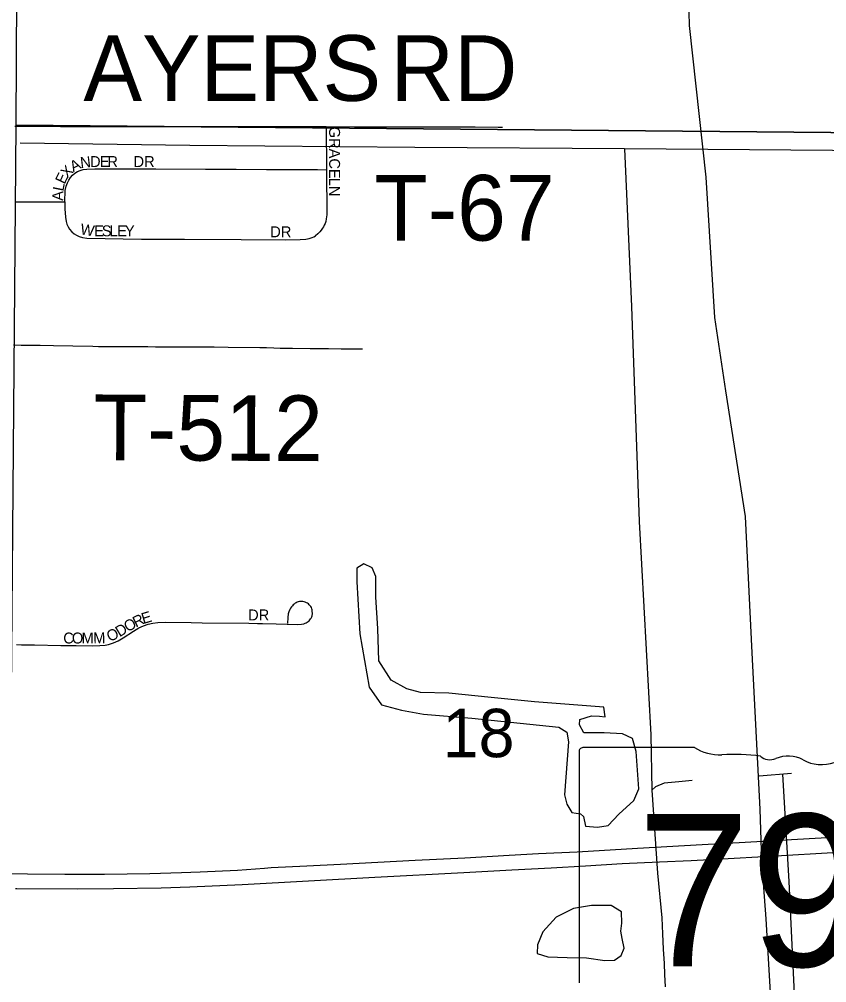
# Model space of a CAD drawing. Extents: x 1443599 to 1910620, y 1028088 to 1361369.
# Drawn here: x 1687131 to 1690821, y 1299469 to 1303873 of the extents above; entities that cross this region are included whole.
import ezdxf

# ---------------------------------------------------------------- set-up
doc = ezdxf.new("R2010")
doc.units = 0
for name, color, linetype in [('GM_X_Minor_Lake', 7, 'Continuous'), ('GM_X_Minor_River', 7, 'Continuous'), ('GM_X_Rail_Line', 7, 'Continuous'), ('GM_X_Section', 7, 'Continuous'), ('GM_X_Section_Text', 7, 'Continuous'), ('GM_X_State_Location', 7, 'Continuous'), ('GM_X_State_Route', 7, 'Continuous'), ('GM_X_State_Shield', 7, 'Continuous'), ('GM_X_Township_Road', 7, 'Continuous'), ('GM_X_Township_Road_Text', 7, 'Continuous'), ('GM_X_Township_Subdivision', 7, 'Continuous'), ('GM_X_Township_Subdivision_Text', 7, 'Continuous')]:
    doc.layers.add(name, color=color, linetype=linetype)

msp = doc.modelspace()

# ---------------------------------------------------------------- linework, layer by layer
at = {"layer": 'GM_X_Minor_Lake'}
for p, q in [((1689809.4, 1300684.8), (1689802, 1300729)), ((1689886.2, 1299671.6), (1689880.6, 1299705.7))]:
    msp.add_line(p, q, dxfattribs=at)
for points in [[(1689802, 1300729), (1689485.2, 1300753.1), (1689288, 1300773.6), (1689094.7, 1300792.1), (1688965.1, 1300795.7), (1688901.5, 1300812.5), (1688830.2, 1300851.5), (1688773.5, 1300940.4), (1688769.4, 1301088.8), (1688761.3, 1301231.2), (1688760.5, 1301325.4), (1688743.1, 1301365.7), (1688705.4, 1301384.2), (1688673.3, 1301364.6), (1688674.4, 1301302.4), (1688687.3, 1301063.8), (1688730.1, 1300820.7), (1688786.9, 1300739.8), (1688878.3, 1300714.6), (1688977.8, 1300697.3), (1689199, 1300678.5), (1689597.4, 1300637.4), (1689633, 1300614.9), (1689640.4, 1300570.7), (1689623.3, 1300328.4), (1689632.8, 1300286.2), (1689656.2, 1300247.8), (1689696, 1300241.3), (1689709.8, 1300229.1), (1689719.2, 1300184.8), (1689773, 1300180.2), (1689823, 1300187.6), (1689871.5, 1300239.1), (1689940.1, 1300302.3), (1689962.8, 1300356.2), (1689951, 1300526.7), (1689933.8, 1300585.1), (1689888.2, 1300607.7), (1689804.5, 1300610.8), (1689742.7, 1300611.5), (1689710.7, 1300611.9), (1689691.3, 1300648.2), (1689693.6, 1300672.3), (1689745.6, 1300689.6), (1689783.5, 1300687.2), (1689809.4, 1300684.8)], [(1689880.6, 1299705.7), (1689885.1, 1299741.8), (1689883.7, 1299793.9), (1689836.2, 1299822.6), (1689746.5, 1299821.7), (1689664.5, 1299808.7), (1689584.2, 1299769.6), (1689523.5, 1299702.2), (1689498.8, 1299642.4), (1689498.3, 1299602.3), (1689546, 1299587.7), (1689635.7, 1299584.5), (1689723.5, 1299583.4), (1689807.1, 1299570.4), (1689851, 1299571.8), (1689881.2, 1299593.5), (1689895.6, 1299627.4), (1689886.2, 1299671.6)]]:
    msp.add_lwpolyline(points, dxfattribs=at)
at = {"layer": 'GM_X_Minor_River'}
for points in [[(1694228.2, 1303216.9), (1693532.3, 1303227.7), (1692914, 1303235.5), (1692337.7, 1303246.7), (1691777.4, 1303257.8), (1691229, 1303270.7), (1689896.7, 1303281.4), (1688939.4, 1303287.4), (1687910.3, 1303296.3), (1687134.5, 1303306)], [(1689896.7, 1303281.4), (1689929.3, 1302559.5), (1689964.5, 1301576.9), (1690017.8, 1300602), (1690022.5, 1300349.4), (1690047.6, 1299970.2), (1690066.9, 1299765.6)], [(1690659.8, 1300425.6), (1690512, 1300413.4)], [(1690206.6, 1300393.2), (1690144.7, 1300388), (1690078.8, 1300380.8), (1690038.7, 1300365.2), (1690022.5, 1300349.4)], [(1690619.6, 1300422.3), (1690647.5, 1299932.6), (1690679.1, 1299288.8), (1690707.2, 1298833.4)], [(1690066.9, 1299765.6), (1690070, 1299693.3), (1690073, 1299623.1), (1690078.2, 1299556.9), (1690079.5, 1299506.8), (1690082.8, 1299450.6)]]:
    msp.add_lwpolyline(points, dxfattribs=at)
at = {"layer": 'GM_X_Rail_Line'}
msp.add_lwpolyline([(1690030.4, 1307465.3), (1690047.5, 1305923), (1690052.8, 1305273.7), (1690068.9, 1304799.3), (1690088.3, 1304671.9), (1690186.7, 1304089.4), (1690193.1, 1303844.2), (1690269, 1303152), (1690307.7, 1302509.9), (1690359.3, 1302174.3), (1690448, 1301599.9), (1690478.7, 1300977.1), (1690515.8, 1300262.3), (1690523, 1300026.7), (1690542.9, 1299761.7), (1690559.5, 1299476.8), (1690662.2, 1297730.8), (1690705.2, 1296982.1), (1690652.2, 1296299.6), (1690663.5, 1296111.2), (1690698.9, 1295876.5), (1690776.5, 1295357.1), (1690929.3, 1294398.7)], dxfattribs=at)
at = {"layer": 'GM_X_Section'}
for points in [[(1687154, 1308779.1), (1691331.5, 1308692), (1691346.9, 1303350.6), (1687116.8, 1303388.4), (1687127.4, 1305483.5)], [(1687116.8, 1303388.4), (1691346.9, 1303350.6), (1691430.3, 1298014.5), (1686812.5, 1298088.9), (1687078.5, 1299952.8), (1687092, 1300424.9)]]:
    msp.add_lwpolyline(points, close=True, dxfattribs=at)
at = {"layer": 'GM_X_State_Route'}
for points in [[(1687071.9, 1299969), (1687169.1, 1299966.9), (1687339.9, 1299965.1), (1687520.5, 1299965.6), (1687727.3, 1299969.2), (1687871.8, 1299973.2), (1687957.1, 1299976.3), (1688127.7, 1299984.1), (1688252.3, 1299992.7), (1688281.7, 1299995.4), (1688445.5, 1300003.1), (1688599.6, 1300011.5), (1688940.5, 1300029), (1689166.8, 1300040.4), (1689370, 1300052.5), (1689504.3, 1300059.6), (1689681.4, 1300067.8), (1689956.5, 1300084.2), (1690251.3, 1300101.2), (1690447.9, 1300111.9), (1690660.9, 1300124.3), (1690795.3, 1300131.2), (1690982.2, 1300139.7)], [(1690056.7, 1300022), (1690201.1, 1300028.7), (1690397.7, 1300039.1), (1690614, 1300050.8), (1690823.8, 1300062.8), (1691043.4, 1300074.4), (1691256.5, 1300086), (1691369.4, 1300092.4)], [(1687113.9, 1299900.6), (1687119.2, 1299900.5), (1687394.9, 1299898.1), (1687562.2, 1299899.5), (1687778.8, 1299902.8), (1687910, 1299907.2), (1688149.3, 1299918.5), (1688755.7, 1299952.3), (1689162.3, 1299973.2), (1689381.9, 1299985.2), (1689562.2, 1299995.2), (1689719.4, 1300004.2), (1689886.4, 1300014.1), (1690056.7, 1300022)]]:
    msp.add_lwpolyline(points, dxfattribs=at)
at = {"layer": 'GM_X_State_Shield'}
for p, q in [((1689690, 1300526), (1689690, 1299469.4)), ((1690216.8, 1300544.2), (1689707.2, 1300544.2))]:
    msp.add_line(p, q, dxfattribs=at)
for centre, major_axis, start_param, end_param in [((1689710, 1300528.2), (20.2, 0), 1.712693, 3.28349), ((1690338.2, 1300666.8), (195.5, 0), 4.042523, 4.731795), ((1690403, 1299951), (702, 0), 1.404758, 1.657858), ((1690645.2, 1300411.6), (117.3, 0), 0.950623, 2.079405), ((1690562.4, 1300533.7), (56.4, 0), 3.836095, 5.185415), ((1690796.6, 1300579.1), (141.1, 0), 4.081561, 5.145723)]:
    msp.add_ellipse(centre, major_axis=major_axis, ratio=0.8, start_param=start_param, end_param=end_param, dxfattribs=at)
at = {"layer": 'GM_X_Township_Road'}
for points in [[(1687111.4, 1303384), (1687152.3, 1303383.9), (1687319.7, 1303383.4), (1687615.2, 1303383.2), (1687868.1, 1303383.3), (1688097.9, 1303382.4), (1688232.5, 1303382.3), (1688533.4, 1303382.3)], [(1688533.4, 1303382.3), (1688662.8, 1303382), (1688787.5, 1303381.8), (1688987.9, 1303381.5), (1689214.5, 1303381.2), (1689319.6, 1303380.1), (1689339.3, 1303380)], [(1687105.2, 1302384.4), (1687139.3, 1302383.9), (1687227, 1302382.8), (1687286.8, 1302382), (1687376.4, 1302380.1), (1687467.2, 1302378.2), (1687493.3, 1302377.9), (1687530.2, 1302377.5), (1687617.1, 1302376.8), (1687689, 1302376.6), (1687717.9, 1302377), (1687753.7, 1302376.3), (1687802.8, 1302375.6), (1687836, 1302375.6), (1687889.8, 1302375.6), (1687939.3, 1302375.6), (1688022.3, 1302375.6), (1688085.8, 1302374.7), (1688230.8, 1302372.2), (1688260.5, 1302372.1), (1688294, 1302371), (1688323.9, 1302369.9), (1688379.8, 1302369.2), (1688459.7, 1302368.5), (1688544.8, 1302367.7), (1688602.8, 1302367.1), (1688675.1, 1302366.7), (1688700.3, 1302366.5)]]:
    msp.add_lwpolyline(points, dxfattribs=at)
at = {"layer": 'GM_X_Township_Subdivision'}
for points in [[(1688533.4, 1303382.3), (1688534.6, 1303185.4)], [(1687339.1, 1303037.9), (1687341.3, 1303089.7), (1687345.8, 1303109.8), (1687351.3, 1303125.8), (1687357.4, 1303138.2), (1687365.1, 1303149.7), (1687374.1, 1303160.1), (1687384.7, 1303169.1), (1687396.4, 1303176.4), (1687408.9, 1303182.2), (1687422.3, 1303186), (1687439.2, 1303188.2), (1687475.7, 1303189.7), (1687754.9, 1303188.8), (1687981.6, 1303188.3), (1688122.9, 1303187.6), (1688260.8, 1303186.7), (1688494.1, 1303185.6), (1688534.6, 1303185.4)], [(1688534.6, 1303185.4), (1688535.9, 1302979.2), (1688534.3, 1302960.9), (1688532.1, 1302949.1), (1688528.8, 1302939.4), (1688525.1, 1302931.3), (1688521, 1302923.7), (1688516.8, 1302917.5), (1688511.4, 1302909.6), (1688504.8, 1302901.4), (1688495.2, 1302892.1), (1688484.5, 1302883.5)], [(1687110.5, 1303037.8), (1687154.3, 1303037.8), (1687220.3, 1303037.8), (1687339.1, 1303037.9)], [(1687339.1, 1303037.9), (1687338.7, 1303007.1), (1687341.7, 1302968.6), (1687344.8, 1302949.2), (1687348.5, 1302936.6), (1687353.9, 1302924.7), (1687361.1, 1302913.6), (1687371.9, 1302901.3), (1687381.9, 1302892.9), (1687392.9, 1302885.8), (1687404.9, 1302880.4), (1687420.6, 1302875.7), (1687440, 1302872.6), (1687689.2, 1302868.6), (1687886.1, 1302867.6), (1688145.2, 1302866.3), (1688348.9, 1302865.3), (1688414.5, 1302865.8), (1688440.6, 1302867.7), (1688456.6, 1302870.9), (1688468.9, 1302875.2), (1688477, 1302878.7), (1688484.5, 1302883.5)], [(1687117.8, 1301015.2), (1687140.9, 1301014), (1687200.1, 1301013.6), (1687321.6, 1301011.4), (1687390.6, 1301011), (1687466.1, 1301009.7), (1687499.5, 1301010.4), (1687522.8, 1301011.8), (1687539.2, 1301015.5), (1687561.3, 1301023), (1687582.7, 1301032.5), (1687606.1, 1301045.3), (1687652.8, 1301076.2), (1687677.9, 1301090.9), (1687698.3, 1301100.3), (1687719.6, 1301107.7), (1687741.4, 1301112.9), (1687763.7, 1301115.9), (1687799.4, 1301117), (1687917.3, 1301115.9), (1687966.7, 1301114.7), (1688180.2, 1301112.8), (1688219.7, 1301110.9), (1688222.8, 1301111.5), (1688239.3, 1301110.5), (1688242.5, 1301111.4), (1688304.8, 1301110.3), (1688404, 1301107.3), (1688420.2, 1301108.9), (1688431.5, 1301110.4), (1688437.1, 1301112.2), (1688441.5, 1301114.2), (1688447.1, 1301117.4), (1688450.7, 1301120.1), (1688455.2, 1301123.9), (1688458.5, 1301127.5), (1688462.1, 1301131.9), (1688464.9, 1301136.3), (1688467.5, 1301141.7), (1688469.1, 1301146.5), (1688470.8, 1301157.2), (1688470.3, 1301168.1), (1688469, 1301174), (1688467.9, 1301178.7), (1688465.8, 1301184), (1688463.2, 1301188.5), (1688460.5, 1301192.3), (1688456.3, 1301197.1), (1688452.5, 1301200.5), (1688447.7, 1301203.9), (1688443.8, 1301206.2), (1688438, 1301208.7), (1688432.9, 1301210.3), (1688427.5, 1301211.5), (1688422.7, 1301212.3), (1688416.6, 1301212.2), (1688412.3, 1301211.6), (1688405.8, 1301210.3), (1688401.2, 1301208.8), (1688395.7, 1301206.2), (1688391.7, 1301203.8), (1688386.8, 1301200.1), (1688383.4, 1301197), (1688379.3, 1301192.6), (1688375.4, 1301187.9), (1688371, 1301181.4), (1688367.2, 1301174.7), (1688362.9, 1301164.5), (1688360.2, 1301155.3), (1688358.3, 1301139), (1688356.4, 1301111.3)]]:
    msp.add_lwpolyline(points, dxfattribs=at)

# ---------------------------------------------------------------- texts
at = {"layer": 'GM_X_Section_Text'}
msp.add_text('18', height=221, rotation=0, dxfattribs=at).set_placement((1689065.6, 1300500.3))
at = {"layer": 'GM_X_State_Location'}
for s in ['s', 'r']:
    msp.add_text(s, height=1, dxfattribs=at).set_placement((1690540.6, 1299927.4))
msp.add_text('795', height=1, rotation=0, dxfattribs=at).set_placement((1690187.6, 1299854.7))
at = {"layer": 'GM_X_State_Shield'}
msp.add_text('795', height=696.1, dxfattribs=at).set_placement((1689953.7, 1299543.9))
at = {"layer": 'GM_X_Township_Road_Text'}
for s, rotation, p in [('AYERS', 0, (1687424.4, 1303500)), ('RD', 0, (1688828, 1303499.9)), ('T-67', 0, (1688753.2, 1302861.3)), ('T-512', 359.7257, (1687469.8, 1301858.1))]:
    msp.add_text(s, height=300, rotation=rotation, dxfattribs=at).set_placement(p)
at = {"layer": 'GM_X_Township_Subdivision_Text'}
for s, rotation, p in [('GRACE', 270, (1688547, 1303382)), ('N', 6.6805, (1687412.3, 1303192.3)), ('D', 0.3716, (1687454.5, 1303197.3)), ('E', 0, (1687498.4, 1303197.6)), ('R', 0, (1687533.6, 1303197.6)), ('DR', 0, (1687653.2, 1303197.6)), ('X', 45.9275, (1687350.6, 1303144.3)), ('A', 27.5132, (1687377.8, 1303173.4)), ('E', 64.5226, (1687337.9, 1303116)), ('L', 78.8348, (1687332.1, 1303084.6)), ('LN', 270, (1688546.9, 1303148.8)), ('A', 88.929, (1687331.5, 1303042.9)), ('W', 350.6455, (1687407.3, 1302890.6)), ('E', 0.5984, (1687473.2, 1302880.6)), ('S', 0, (1687508.2, 1302881)), ('L', 0, (1687543.4, 1302881)), ('E', 0, (1687578.6, 1302881)), ('Y', 0, (1687613.8, 1302881)), ('DR', 0, (1688278, 1302876.6)), ('DR', 0, (1688176.8, 1301125.4)), ('O', 29.753, (1687626.6, 1301070.7)), ('R', 25.5114, (1687663.9, 1301092.1)), ('E', 16.9661, (1687697.8, 1301108.4)), ('O', 25.2809, (1687544.4, 1301026.3)), ('D', 31.4475, (1687589.4, 1301047.9)), ('C', 0.0972, (1687332, 1301019.8)), ('O', 0.0656, (1687371.6, 1301019.8)), ('M', 0.0919, (1687415.6, 1301019.9)), ('M', 1.2272, (1687469.5, 1301020))]:
    msp.add_text(s, height=50, rotation=rotation, dxfattribs=at).set_placement(p)

doc.saveas('drawing.dxf')
